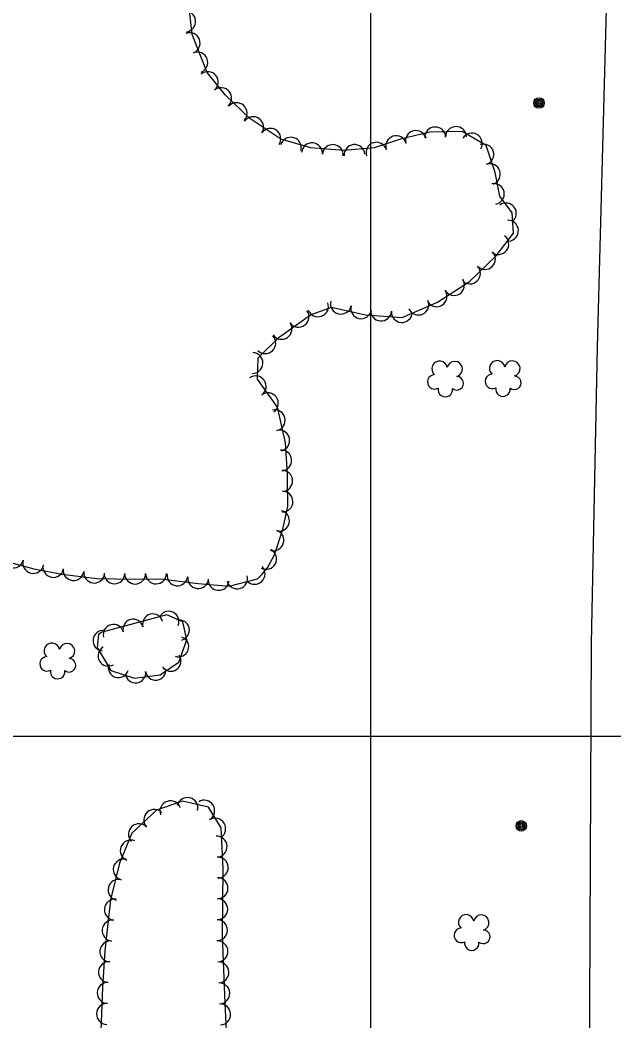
# Model space of a CAD drawing. Extents: x 353423 to 364002, y 127000 to 201942.
# Drawn here: x 362365 to 362593.6, y 129390.4 to 129775.8 of the extents above; entities that cross this region are included whole.
import ezdxf

# ---------------------------------------------------------------- set-up
doc = ezdxf.new("R2010")
doc.units = 0
for name, color, linetype in [('E_DTM_SlopeTop', 7, 'Continuous'), ('E_FEN_Generic', 7, 'Continuous'), ('E_LAND_BrushLine', 7, 'Continuous'), ('E_LAND_TreeLine', 7, 'Continuous')]:
    doc.layers.add(name, color=color, linetype=linetype)

msp = doc.modelspace()

# ---------------------------------------------------------------- linework, layer by layer
at = {"layer": 'E_DTM_SlopeTop'}
msp.add_lwpolyline([(362584, 129341.39), (362584.88, 129535.77), (362587.23, 129649.83), (362590.71, 129779.95), (362592.74, 129900.82), (362592.17, 129994.2), (362592.28, 130102.96), (362590.81, 130235.26), (362589.9, 130347.85), (362588.79, 130466.13), (362587.48, 130568.21), (362586.9, 130661.74), (362589.17, 130780.69), (362591.75, 130880.81), (362594.6, 130987.48), (362597.22, 131081.89), (362600.4, 131197.61), (362602.31, 131267.42)], dxfattribs=at)
at = {"layer": 'E_FEN_Generic'}
for points in [[(362356.83, 129568.13), (362370.32, 129564.53), (362381.27, 129562.41), (362394.58, 129560.78), (362408.91, 129560.53), (362419.21, 129560.61), (362428.4, 129559.51), (362433.58, 129558.77), (362445.45, 129557.77), (362456.37, 129560.68), (362458.2, 129562.43), (362460.28, 129564.88), (362462.88, 129569.84), (362465.99, 129579.3), (362468.11, 129588.44), (362467.99, 129601.03), (362467.12, 129612.98), (362464.04, 129626.74), (362456.35, 129637.45), (362456.61, 129645.72), (362464.77, 129653.65), (362476.84, 129662.28), (362484.92, 129665.28), (362497.9, 129662.29), (362512.11, 129661.24), (362525.64, 129667.15), (362538.03, 129675.17), (362548.22, 129684.98), (362554.95, 129693.73), (362554.45, 129701.5), (362549.64, 129708.02), (362547.83, 129717.05), (362544.37, 129727.45), (362535.15, 129732.93), (362522.66, 129732.64), (362511.43, 129729.96), (362501.29, 129726.63), (362489.67, 129725.55), (362476.9, 129726.64), (362465.31, 129729.94), (362453.5, 129737.9), (362444.12, 129746.92), (362437.04, 129755.53), (362431.24, 129770.24), (362429.34, 129787.68)], [(362396.66, 129540.15), (362395.19, 129539.23), (362394.69, 129534.21), (362399.9, 129525.32), (362409.01, 129522.34), (362418.96, 129523.68), (362426.06, 129528.57), (362429.16, 129537.19), (362427.66, 129544.07), (362421.53, 129546.76), (362396.66, 129540.15)], [(362448.93, 129340.76), (362445.19, 129370.55), (362443.93, 129397.29), (362442.87, 129423.21), (362443.22, 129449.01), (362442.38, 129464.77), (362437.55, 129472.67), (362427.56, 129474.99), (362417.56, 129471.51), (362408.08, 129462.66), (362403.34, 129451.13), (362399.81, 129437.01), (362397.67, 129417.35), (362396.72, 129403.41), (362396.16, 129386.61), (362397.39, 129371.09), (362402.35, 129358.16), (362404.35, 129351.71), (362405.52, 129348.19), (362407.9, 129334.24)]]:
    msp.add_lwpolyline(points, dxfattribs=at)
for centre, radius, start, end in [((362428.59, 129775.24), 4.01, 276.2245, 96.2091), ((362430.3, 129766.9), 4.01, 291.511, 111.4957), ((362433.24, 129759.44), 4.01, 291.511, 111.4957), ((362437.32, 129751.89), 4.01, 309.4479, 129.4326), ((362442.41, 129745.69), 4.01, 309.4479, 129.4326), ((362448.35, 129739.95), 4.01, 316.1499, 136.1346), ((362454.72, 129734.55), 4.01, 326.0275, 146.0122), ((362461.37, 129730.07), 4.01, 326.0275, 146.0122), ((362524.77, 129730.59), 4.01, 1.329, 181.3137), ((362532.78, 129730.78), 4.01, 1.329, 181.3137), ((362469.24, 129726.64), 4.01, 344.0923, 164.077), ((362509.77, 129727.21), 4.01, 18.1896, 198.1742), ((362517.35, 129729.22), 4.01, 13.428, 193.4126), ((362538.89, 129728.26), 4.01, 329.2719, 149.2566), ((362477.37, 129724.49), 4.01, 355.1367, 175.1214), ((362485.36, 129723.81), 4.01, 355.1367, 175.1214), ((362493.72, 129723.82), 4.01, 5.3252, 185.3098), ((362502.15, 129724.71), 4.01, 18.1896, 198.1742), ((362543.29, 129724.04), 4.01, 288.4013, 108.3859), ((362545.82, 129716.43), 4.01, 288.4013, 108.3859), ((362547.33, 129708.82), 4.01, 281.3005, 101.2852), ((362551.98, 129701.32), 4.01, 306.49, 126.4747), ((362552.79, 129694.69), 4.01, 273.6905, 93.6752), ((362549.06, 129689.52), 4.01, 232.4631, 52.4478), ((362543.95, 129683.78), 4.01, 223.8968, 43.8815), ((362538.17, 129678.22), 4.01, 223.8968, 43.8815), ((362532.02, 129673.78), 4.01, 212.9267, 32.9114), ((362525.29, 129669.42), 4.01, 212.9267, 32.9114), ((362479.65, 129665.56), 4.01, 200.3426, 20.3273), ((362488.49, 129666.61), 4.01, 167.0692, 347.0538), ((362496.3, 129664.81), 4.01, 167.0692, 347.0538), ((362518.31, 129666.24), 4.01, 203.5977, 23.5824), ((362472.17, 129661.52), 4.01, 215.5763, 35.561), ((362503.94, 129663.95), 4.01, 175.7745, 355.7592), ((362511.93, 129663.36), 4.01, 175.7745, 355.7592), ((362465.65, 129656.86), 4.01, 215.5763, 35.561), ((362459.41, 129651.36), 4.01, 224.1925, 44.1772), ((362454.45, 129643.71), 4.01, 268.2403, 88.2249), ((362526.45, 129641.52), 2.97, 8.3641, 229.598), ((362532.3, 129641.4), 2.97, 286.0149, 168.9882), ((362548.62, 129641.7), 2.97, 8.3641, 229.598), ((362554.47, 129641.59), 2.97, 286.0149, 168.9882), ((362455.71, 129634.74), 4.01, 305.6656, 125.6503), ((362524.59, 129636.48), 2.78, 91.335, 299.108), ((362533.06, 129635.93), 2.61, 230.7202, 88.6528), ((362546.76, 129636.66), 2.78, 91.335, 299.108), ((362555.23, 129636.12), 2.61, 230.7202, 88.6528), ((362528.66, 129633.47), 2.78, 168.012, 9.0231), ((362550.83, 129633.66), 2.78, 168.012, 9.0231), ((362460.39, 129628.23), 4.01, 305.6656, 125.6503), ((362463.01, 129621.71), 4.01, 282.6166, 102.6013), ((362464.76, 129613.89), 4.01, 282.6166, 102.6013), ((362465.5, 129606.23), 4.01, 274.1748, 94.1594), ((362465.91, 129598.35), 4.01, 270.5583, 90.543), ((362465.99, 129590.34), 4.01, 270.5583, 90.543), ((362464.69, 129582.97), 4.01, 256.9815, 76.9661), ((362462.52, 129575.45), 4.01, 251.8165, 71.8012), ((362459.72, 129568.33), 4.01, 242.3302, 62.3148), ((362362.36, 129568.82), 4.01, 165.0437, 345.0284), ((362370.11, 129566.75), 4.01, 165.0437, 345.0284), ((362377.83, 129565.21), 4.01, 169.0734, 349.0581), ((362385.6, 129563.99), 4.01, 173.0173, 353.0019), ((362455.3, 129562.56), 4.01, 223.746, 43.7307), ((362393.56, 129563.02), 4.01, 173.0173, 353.0019), ((362401.35, 129562.76), 4.01, 179.0278, 359.0124), ((362409.31, 129562.63), 4.01, 180.4469, 0.4316), ((362417.33, 129562.7), 4.01, 180.4469, 0.4316), ((362425.57, 129561.96), 4.01, 173.16, 353.1446), ((362433.57, 129560.89), 4.01, 171.8838, 351.8684), ((362441.43, 129560.21), 4.01, 175.1813, 355.166), ((362448.59, 129560.78), 4.01, 194.9391, 14.9238), ((362408.54, 129541.18), 3.92, 14.8956, 194.8803), ((362416.11, 129543.2), 3.92, 14.8956, 194.8803), ((362422.24, 129544.21), 3.92, 336.2782, 156.2629), ((362400.97, 129539.17), 3.92, 14.8956, 194.8803), ((362426.25, 129540.88), 3.92, 282.3202, 102.3048), ((362397.01, 129536.86), 3.92, 84.3072, 264.2919), ((362426.01, 129534.49), 3.92, 250.2613, 70.246), ((362377.24, 129532.93), 2.97, 8.3641, 229.598), ((362383.09, 129532.81), 2.97, 286.0149, 168.9882), ((362398.96, 129530.96), 3.92, 120.3565, 300.3412), ((362375.38, 129527.89), 2.78, 91.335, 299.108), ((362383.85, 129527.34), 2.61, 230.7202, 88.6528), ((362423.03, 129528.97), 3.92, 214.5347, 34.5193), ((362402.89, 129526.49), 3.92, 161.93, 341.9147), ((362417.22, 129525.51), 3.92, 187.6585, 7.6432), ((362379.45, 129524.88), 2.78, 168.012, 9.0231), ((362409.46, 129524.47), 3.92, 187.6585, 7.6432), ((362429.43, 129472.38), 4.04, 346.9402, 166.9249), ((362416.69, 129467.81), 4.04, 43.0502, 223.0348), ((362422.9, 129471.13), 4.04, 19.1738, 199.1585), ((362435.87, 129471.36), 4.04, 301.4519, 121.4366), ((362440.09, 129464.47), 4.04, 301.4519, 121.4366), ((362410.79, 129462.29), 4.04, 43.0502, 223.0348), ((362440.65, 129457.52), 4.04, 273.0561, 93.0408), ((362407.62, 129455.98), 4.04, 67.6735, 247.6582), ((362404.92, 129448.71), 4.04, 75.9542, 255.9389), ((362441.08, 129449.45), 4.04, 273.0561, 93.0408), ((362402.95, 129440.87), 4.04, 75.9542, 255.9389), ((362441, 129441.52), 4.04, 269.226, 89.2107), ((362401.52, 129433.23), 4.04, 83.7964, 263.7811), ((362440.89, 129433.43), 4.04, 269.226, 89.2107), ((362400.65, 129425.19), 4.04, 83.7964, 263.7811), ((362440.78, 129425.35), 4.04, 269.226, 89.2107), ((362536.65, 129428.38), 2.97, 8.3641, 229.598), ((362542.51, 129428.26), 2.97, 286.0149, 168.9882), ((362534.79, 129423.34), 2.78, 91.335, 299.108), ((362543.26, 129422.79), 2.61, 230.7202, 88.6528), ((362399.77, 129417.16), 4.04, 83.7964, 263.7811), ((362441, 129417.16), 4.04, 272.3563, 92.341), ((362538.86, 129420.33), 2.78, 168.012, 9.0231), ((362399.23, 129409.18), 4.04, 86.1052, 266.0899), ((362441.33, 129409.09), 4.04, 272.3563, 92.341), ((362398.76, 129401.19), 4.04, 88.1187, 268.1034), ((362441.66, 129401.01), 4.04, 272.3563, 92.341), ((362398.49, 129393.11), 4.04, 88.1187, 268.1034), ((362442.02, 129392.93), 4.04, 272.7049, 92.6895)]:
    msp.add_arc(centre, radius, start, end, dxfattribs=at)
at = {"layer": 'E_LAND_BrushLine'}
for centre, radius in [((362564.72, 129743.85), 2.02), ((362564.71, 129743.84), 1.52), ((362564.74, 129743.87), 1.01), ((362564.73, 129743.86), 0.502), ((362557.89, 129465.51), 2.02), ((362557.88, 129465.49), 1.52), ((362557.91, 129465.52), 1.01), ((362557.9, 129465.52), 0.502)]:
    msp.add_circle(centre, radius, dxfattribs=at)
at = {"layer": 'E_LAND_TreeLine'}
for p, q in [((362500, 129000), (362500, 131500)), ((360000, 129500), (363500, 129500)), ((360500, 129500), (363500, 129500)), ((362500, 127000), (362500, 129500))]:
    msp.add_line(p, q, dxfattribs=at)

doc.saveas('drawing.dxf')
